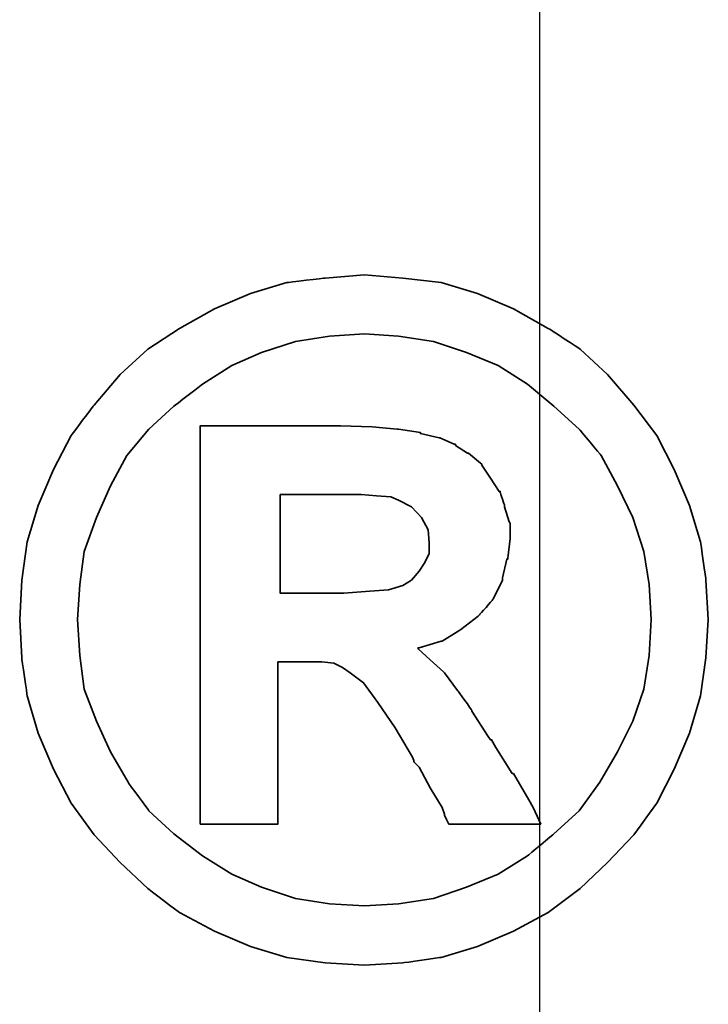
# Model space of a CAD drawing. Header units: millimetres. Extents: x -2774 to 3135, y -1571 to 860.
# Tile 358 of 625: x -607.11 to -605.43, y -1538.26 to -1535.85. Entities that reach past the tile are written whole.
import ezdxf

# ---------------------------------------------------------------- set-up
doc = ezdxf.new("R2010")
doc.units = ezdxf.units.MM
doc.layers.get('0').update_dxf_attribs({"linetype": 'CONTINUOUS'})
doc.layers.add('DIM', color=4, linetype='CONTINUOUS')
doc.layers.add('layer 1', color=7, linetype='CONTINUOUS')

# ---------------------------------------------------------------- blocks, each defined once
blk = doc.blocks.new('TBI MOTION logo(完整正式版)')
at = {"layer": 'layer 1', "color": 22, "lineweight": 35}
for points, knots in [([(81.20634, 4.98624), (81.20634, 4.98624), (81.18649, 5.32862), (81.18649, 5.32862), (81.18649, 5.32862), (81.18649, 5.32862), (81.13886, 5.66206), (81.13886, 5.66206), (81.13886, 5.66206), (81.13886, 5.66206), (81.04359, 5.97764), (81.04359, 5.97764), (81.04359, 5.97764), (81.04359, 5.97764), (80.91061, 6.29124), (80.91061, 6.29124), (80.91061, 6.29124), (80.91061, 6.29124), (80.75778, 6.58697), (80.75778, 6.58697), (80.75778, 6.58697), (80.75778, 6.58697), (80.5593, 6.85294), (80.5593, 6.85294), (80.5593, 6.85294), (80.5593, 6.85294), (80.33105, 7.1189), (80.33105, 7.1189), (80.33105, 7.1189), (80.33105, 7.1189), (80.09287, 7.33921), (80.09287, 7.33921), (80.09287, 7.33921), (80.09287, 7.33921), (79.815, 7.51982), (79.815, 7.51982), (79.815, 7.51982), (79.815, 7.51982), (79.51133, 7.69051), (79.51133, 7.69051), (79.51133, 7.69051), (79.51133, 7.69051), (79.19773, 7.8235), (79.19773, 7.8235), (79.19773, 7.8235), (79.19773, 7.8235), (78.88215, 7.91877), (78.88215, 7.91877), (78.88215, 7.91877), (78.88215, 7.91877), (78.54871, 7.95846), (78.54871, 7.95846), (78.54871, 7.95846), (78.54871, 7.95846), (78.21526, 7.98625), (78.21526, 7.98625), (78.21526, 7.98625), (78.21526, 7.98625), (77.87388, 7.95846), (77.87388, 7.95846), (77.87388, 7.95846), (77.87388, 7.95846), (77.54044, 7.91877), (77.54044, 7.91877), (77.54044, 7.91877), (77.54044, 7.91877), (77.22485, 7.8235), (77.22485, 7.8235), (77.22485, 7.8235), (77.22485, 7.8235), (76.91027, 7.69051), (76.91027, 7.69051), (76.91027, 7.69051), (76.91027, 7.69051), (76.6056, 7.51982), (76.6056, 7.51982), (76.6056, 7.51982), (76.6056, 7.51982), (76.32972, 7.33921), (76.32972, 7.33921), (76.32972, 7.33921), (76.32972, 7.33921), (76.09154, 7.1189), (76.09154, 7.1189), (76.09154, 7.1189), (76.09154, 7.1189), (75.86329, 6.85294), (75.86329, 6.85294), (75.86329, 6.85294), (75.86329, 6.85294), (75.66382, 6.58697), (75.66382, 6.58697), (75.66382, 6.58697), (75.66382, 6.58697), (75.51099, 6.29124), (75.51099, 6.29124), (75.51099, 6.29124), (75.51099, 6.29124), (75.37702, 5.97764), (75.37702, 5.97764), (75.37702, 5.97764), (75.37702, 5.97764), (75.28175, 5.66206), (75.28175, 5.66206), (75.28175, 5.66206), (75.28175, 5.66206), (75.23411, 5.32862), (75.23411, 5.32862), (75.23411, 5.32862), (75.23411, 5.32862), (75.21625, 4.98624), (75.21625, 4.98624), (75.21625, 4.98624), (75.21625, 4.98624), (75.23411, 4.6528), (75.23411, 4.6528), (75.23411, 4.6528), (75.23411, 4.6528), (75.28175, 4.32035), (75.28175, 4.32035), (75.28175, 4.32035), (75.28175, 4.32035), (75.37702, 3.99583), (75.37702, 3.99583), (75.37702, 3.99583), (75.37702, 3.99583), (75.51099, 3.68224), (75.51099, 3.68224), (75.51099, 3.68224), (75.51099, 3.68224), (75.66382, 3.38749), (75.66382, 3.38749), (75.66382, 3.38749), (75.66382, 3.38749), (75.86329, 3.10963), (75.86329, 3.10963), (75.86329, 3.10963), (75.86329, 3.10963), (76.09154, 2.87145), (76.09154, 2.87145), (76.09154, 2.87145), (76.09154, 2.87145), (76.32972, 2.6432), (76.32972, 2.6432), (76.32972, 2.6432), (76.32972, 2.6432), (76.6056, 2.43381), (76.6056, 2.43381), (76.6056, 2.43381), (76.6056, 2.43381), (76.91027, 2.27205), (76.91027, 2.27205), (76.91027, 2.27205), (76.91027, 2.27205), (77.22485, 2.13906), (77.22485, 2.13906), (77.22485, 2.13906), (77.22485, 2.13906), (77.54044, 2.0438), (77.54044, 2.0438), (77.54044, 2.0438), (77.54044, 2.0438), (77.87388, 1.99616), (77.87388, 1.99616), (77.87388, 1.99616), (77.87388, 1.99616), (78.21526, 1.97631), (78.21526, 1.97631), (78.21526, 1.97631), (78.21526, 1.97631), (78.54871, 1.99616), (78.54871, 1.99616), (78.54871, 1.99616), (78.54871, 1.99616), (78.88215, 2.0438), (78.88215, 2.0438), (78.88215, 2.0438), (78.88215, 2.0438), (79.19773, 2.13906), (79.19773, 2.13906), (79.19773, 2.13906), (79.19773, 2.13906), (79.51133, 2.27205), (79.51133, 2.27205), (79.51133, 2.27205), (79.51133, 2.27205), (79.815, 2.43381), (79.815, 2.43381), (79.815, 2.43381), (79.815, 2.43381), (80.09287, 2.6432), (80.09287, 2.6432), (80.09287, 2.6432), (80.09287, 2.6432), (80.33105, 2.87145), (80.33105, 2.87145), (80.33105, 2.87145), (80.33105, 2.87145), (80.5593, 3.10963), (80.5593, 3.10963), (80.5593, 3.10963), (80.5593, 3.10963), (80.75778, 3.38749), (80.75778, 3.38749), (80.75778, 3.38749), (80.75778, 3.38749), (80.91061, 3.68224), (80.91061, 3.68224), (80.91061, 3.68224), (80.91061, 3.68224), (81.04359, 3.99583), (81.04359, 3.99583), (81.04359, 3.99583), (81.04359, 3.99583), (81.13886, 4.32035), (81.13886, 4.32035), (81.13886, 4.32035), (81.13886, 4.32035), (81.18649, 4.6528), (81.18649, 4.6528), (81.18649, 4.6528), (81.18649, 4.6528), (81.20634, 4.98624), (81.20634, 4.98624)], [0, 0, 0, 0, 0.0178571, 0.0178571, 0.0178571, 0.0178572, 0.0357143, 0.0357143, 0.0357143, 0.0357143, 0.0535714, 0.0535714, 0.0535714, 0.0535714, 0.0714286, 0.0714286, 0.0714286, 0.0714286, 0.0892857, 0.0892857, 0.0892857, 0.0892857, 0.1071429, 0.1071429, 0.1071429, 0.1071429, 0.125, 0.125, 0.125, 0.125, 0.1428571, 0.1428571, 0.1428571, 0.1428572, 0.1607143, 0.1607143, 0.1607143, 0.1607143, 0.1785714, 0.1785714, 0.1785714, 0.1785714, 0.1964286, 0.1964286, 0.1964286, 0.1964286, 0.2142857, 0.2142857, 0.2142857, 0.2142857, 0.2321429, 0.2321429, 0.2321429, 0.2321429, 0.25, 0.25, 0.25, 0.25, 0.2678571, 0.2678571, 0.2678571, 0.2678572, 0.2857143, 0.2857143, 0.2857143, 0.2857143, 0.3035714, 0.3035714, 0.3035714, 0.3035714, 0.3214286, 0.3214286, 0.3214286, 0.3214286, 0.3392857, 0.3392857, 0.3392857, 0.3392857, 0.3571429, 0.3571429, 0.3571429, 0.3571429, 0.375, 0.375, 0.375, 0.375, 0.3928571, 0.3928571, 0.3928571, 0.3928572, 0.4107143, 0.4107143, 0.4107143, 0.4107143, 0.4285714, 0.4285714, 0.4285714, 0.4285714, 0.4464286, 0.4464286, 0.4464286, 0.4464286, 0.4642857, 0.4642857, 0.4642857, 0.4642857, 0.4821429, 0.4821429, 0.4821429, 0.4821429, 0.5, 0.5, 0.5, 0.5, 0.5178571, 0.5178571, 0.5178571, 0.5178572, 0.5357143, 0.5357143, 0.5357143, 0.5357143, 0.5535714, 0.5535714, 0.5535714, 0.5535714, 0.5714286, 0.5714286, 0.5714286, 0.5714286, 0.5892857, 0.5892857, 0.5892857, 0.5892857, 0.6071429, 0.6071429, 0.6071429, 0.6071429, 0.625, 0.625, 0.625, 0.625, 0.6428571, 0.6428571, 0.6428571, 0.6428572, 0.6607143, 0.6607143, 0.6607143, 0.6607143, 0.6785714, 0.6785714, 0.6785714, 0.6785714, 0.6964286, 0.6964286, 0.6964286, 0.6964286, 0.7142857, 0.7142857, 0.7142857, 0.7142857, 0.7321429, 0.7321429, 0.7321429, 0.7321429, 0.75, 0.75, 0.75, 0.75, 0.7678571, 0.7678571, 0.7678571, 0.7678572, 0.7857143, 0.7857143, 0.7857143, 0.7857143, 0.8035714, 0.8035714, 0.8035714, 0.8035714, 0.8214286, 0.8214286, 0.8214286, 0.8214286, 0.8392857, 0.8392857, 0.8392857, 0.8392857, 0.8571429, 0.8571429, 0.8571429, 0.8571429, 0.875, 0.875, 0.875, 0.875, 0.8928571, 0.8928571, 0.8928571, 0.8928572, 0.9107143, 0.9107143, 0.9107143, 0.9107143, 0.9285714, 0.9285714, 0.9285714, 0.9285714, 0.9464286, 0.9464286, 0.9464286, 0.9464286, 0.9642857, 0.9642857, 0.9642857, 0.9642857, 0.9821429, 0.9821429, 0.9821429, 0.9821429, 1, 1, 1, 1]), ([(80.71014, 4.98624), (80.71014, 4.98624), (80.69129, 5.29091), (80.69129, 5.29091), (80.69129, 5.29091), (80.69129, 5.29091), (80.64464, 5.57672), (80.64464, 5.57672), (80.64464, 5.57672), (80.64464, 5.57672), (80.54937, 5.87245), (80.54937, 5.87245), (80.54937, 5.87245), (80.54937, 5.87245), (80.41639, 6.14833), (80.41639, 6.14833), (80.41639, 6.14833), (80.41639, 6.14833), (80.27349, 6.41429), (80.27349, 6.41429), (80.27349, 6.41429), (80.27349, 6.41429), (80.08295, 6.64255), (80.08295, 6.64255), (80.08295, 6.64255), (80.08295, 6.64255), (79.86264, 6.84301), (79.86264, 6.84301), (79.86264, 6.84301), (79.86264, 6.84301), (79.63439, 7.03355), (79.63439, 7.03355), (79.63439, 7.03355), (79.63439, 7.03355), (79.37835, 7.1963), (79.37835, 7.1963), (79.37835, 7.1963), (79.37835, 7.1963), (79.10246, 7.30944), (79.10246, 7.30944), (79.10246, 7.30944), (79.10246, 7.30944), (78.81665, 7.40471), (78.81665, 7.40471), (78.81665, 7.40471), (78.81665, 7.40471), (78.511, 7.45234), (78.511, 7.45234), (78.511, 7.45234), (78.511, 7.45234), (78.21526, 7.47219), (78.21526, 7.47219), (78.21526, 7.47219), (78.21526, 7.47219), (77.9106, 7.45234), (77.9106, 7.45234), (77.9106, 7.45234), (77.9106, 7.45234), (77.61685, 7.40471), (77.61685, 7.40471), (77.61685, 7.40471), (77.61685, 7.40471), (77.32012, 7.30944), (77.32012, 7.30944), (77.32012, 7.30944), (77.32012, 7.30944), (77.06309, 7.1963), (77.06309, 7.1963), (77.06309, 7.1963), (77.06309, 7.1963), (76.80606, 7.03355), (76.80606, 7.03355), (76.80606, 7.03355), (76.80606, 7.03355), (76.55797, 6.84301), (76.55797, 6.84301), (76.55797, 6.84301), (76.55797, 6.84301), (76.34063, 6.64255), (76.34063, 6.64255), (76.34063, 6.64255), (76.34063, 6.64255), (76.1491, 6.41429), (76.1491, 6.41429), (76.1491, 6.41429), (76.1491, 6.41429), (76.0062, 6.14833), (76.0062, 6.14833), (76.0062, 6.14833), (76.0062, 6.14833), (75.88314, 5.87245), (75.88314, 5.87245), (75.88314, 5.87245), (75.88314, 5.87245), (75.77794, 5.57672), (75.77794, 5.57672), (75.77794, 5.57672), (75.77794, 5.57672), (75.73924, 5.29091), (75.73924, 5.29091), (75.73924, 5.29091), (75.73924, 5.29091), (75.72039, 4.98624), (75.72039, 4.98624), (75.72039, 4.98624), (75.72039, 4.98624), (75.73924, 4.67165), (75.73924, 4.67165), (75.73924, 4.67165), (75.73924, 4.67165), (75.77794, 4.37791), (75.77794, 4.37791), (75.77794, 4.37791), (75.77794, 4.37791), (75.88314, 4.10102), (75.88314, 4.10102), (75.88314, 4.10102), (75.88314, 4.10102), (76.0062, 3.83407), (76.0062, 3.83407), (76.0062, 3.83407), (76.0062, 3.83407), (76.15902, 3.56811), (76.15902, 3.56811), (76.15902, 3.56811), (76.15902, 3.56811), (76.34063, 3.32001), (76.34063, 3.32001), (76.34063, 3.32001), (76.34063, 3.32001), (76.55797, 3.11955), (76.55797, 3.11955), (76.55797, 3.11955), (76.55797, 3.11955), (76.80606, 2.92901), (76.80606, 2.92901), (76.80606, 2.92901), (76.80606, 2.92901), (77.06309, 2.76725), (77.06309, 2.76725), (77.06309, 2.76725), (77.06309, 2.76725), (77.32012, 2.65412), (77.32012, 2.65412), (77.32012, 2.65412), (77.32012, 2.65412), (77.61685, 2.55786), (77.61685, 2.55786), (77.61685, 2.55786), (77.61685, 2.55786), (77.9106, 2.51022), (77.9106, 2.51022), (77.9106, 2.51022), (77.9106, 2.51022), (78.21526, 2.49137), (78.21526, 2.49137), (78.21526, 2.49137), (78.21526, 2.49137), (78.511, 2.51022), (78.511, 2.51022), (78.511, 2.51022), (78.511, 2.51022), (78.81665, 2.55786), (78.81665, 2.55786), (78.81665, 2.55786), (78.81665, 2.55786), (79.10246, 2.65412), (79.10246, 2.65412), (79.10246, 2.65412), (79.10246, 2.65412), (79.37835, 2.76725), (79.37835, 2.76725), (79.37835, 2.76725), (79.37835, 2.76725), (79.63439, 2.92901), (79.63439, 2.92901), (79.63439, 2.92901), (79.63439, 2.92901), (79.86264, 3.11955), (79.86264, 3.11955), (79.86264, 3.11955), (79.86264, 3.11955), (80.08295, 3.32001), (80.08295, 3.32001), (80.08295, 3.32001), (80.08295, 3.32001), (80.26356, 3.56811), (80.26356, 3.56811), (80.26356, 3.56811), (80.26356, 3.56811), (80.41639, 3.83407), (80.41639, 3.83407), (80.41639, 3.83407), (80.41639, 3.83407), (80.54937, 4.10102), (80.54937, 4.10102), (80.54937, 4.10102), (80.54937, 4.10102), (80.64464, 4.37791), (80.64464, 4.37791), (80.64464, 4.37791), (80.64464, 4.37791), (80.69129, 4.67165), (80.69129, 4.67165), (80.69129, 4.67165), (80.69129, 4.67165), (80.71014, 4.98624), (80.71014, 4.98624)], [0, 0, 0, 0, 0.0192308, 0.0192308, 0.0192308, 0.0192308, 0.0384615, 0.0384615, 0.0384615, 0.0384615, 0.0576923, 0.0576923, 0.0576923, 0.0576923, 0.0769231, 0.0769231, 0.0769231, 0.0769231, 0.0961538, 0.0961538, 0.0961538, 0.0961539, 0.1153846, 0.1153846, 0.1153846, 0.1153846, 0.1346154, 0.1346154, 0.1346154, 0.1346154, 0.1538462, 0.1538462, 0.1538462, 0.1538462, 0.1730769, 0.1730769, 0.1730769, 0.1730769, 0.1923077, 0.1923077, 0.1923077, 0.1923077, 0.2115385, 0.2115385, 0.2115385, 0.2115385, 0.2307692, 0.2307692, 0.2307692, 0.2307692, 0.25, 0.25, 0.25, 0.25, 0.2692308, 0.2692308, 0.2692308, 0.2692308, 0.2884615, 0.2884615, 0.2884615, 0.2884615, 0.3076923, 0.3076923, 0.3076923, 0.3076923, 0.3269231, 0.3269231, 0.3269231, 0.3269231, 0.3461538, 0.3461538, 0.3461538, 0.3461539, 0.3653846, 0.3653846, 0.3653846, 0.3653846, 0.3846154, 0.3846154, 0.3846154, 0.3846154, 0.4038462, 0.4038462, 0.4038462, 0.4038462, 0.4230769, 0.4230769, 0.4230769, 0.4230769, 0.4423077, 0.4423077, 0.4423077, 0.4423077, 0.4615385, 0.4615385, 0.4615385, 0.4615385, 0.4807692, 0.4807692, 0.4807692, 0.4807692, 0.5, 0.5, 0.5, 0.5, 0.5192308, 0.5192308, 0.5192308, 0.5192308, 0.5384615, 0.5384615, 0.5384615, 0.5384615, 0.5576923, 0.5576923, 0.5576923, 0.5576923, 0.5769231, 0.5769231, 0.5769231, 0.5769231, 0.5961538, 0.5961538, 0.5961538, 0.5961539, 0.6153846, 0.6153846, 0.6153846, 0.6153846, 0.6346154, 0.6346154, 0.6346154, 0.6346154, 0.6538462, 0.6538462, 0.6538462, 0.6538462, 0.6730769, 0.6730769, 0.6730769, 0.6730769, 0.6923077, 0.6923077, 0.6923077, 0.6923077, 0.7115385, 0.7115385, 0.7115385, 0.7115385, 0.7307692, 0.7307692, 0.7307692, 0.7307692, 0.75, 0.75, 0.75, 0.75, 0.7692308, 0.7692308, 0.7692308, 0.7692308, 0.7884615, 0.7884615, 0.7884615, 0.7884615, 0.8076923, 0.8076923, 0.8076923, 0.8076923, 0.8269231, 0.8269231, 0.8269231, 0.8269231, 0.8461538, 0.8461538, 0.8461538, 0.8461539, 0.8653846, 0.8653846, 0.8653846, 0.8653846, 0.8846154, 0.8846154, 0.8846154, 0.8846154, 0.9038462, 0.9038462, 0.9038462, 0.9038462, 0.9230769, 0.9230769, 0.9230769, 0.9230769, 0.9423077, 0.9423077, 0.9423077, 0.9423077, 0.9615385, 0.9615385, 0.9615385, 0.9615385, 0.9807692, 0.9807692, 0.9807692, 0.9807692, 1, 1, 1, 1]), ([(76.78721, 3.2823), (76.78721, 3.2823), (76.78721, 3.32001), (76.78721, 3.32001), (76.78721, 3.32001), (76.78721, 3.32001), (76.78721, 3.42422), (76.78721, 3.42422), (76.78721, 3.42422), (76.78721, 3.42422), (76.78721, 3.59689), (76.78721, 3.59689), (76.78721, 3.59689), (76.78721, 3.59689), (76.78721, 3.80529), (76.78721, 3.80529), (76.78721, 3.80529), (76.78721, 3.80529), (76.78721, 4.0524), (76.78721, 4.0524), (76.78721, 4.0524), (76.78721, 4.0524), (76.78721, 4.32035), (76.78721, 4.32035), (76.78721, 4.32035), (76.78721, 4.32035), (76.78721, 4.92868), (76.78721, 4.92868), (76.78721, 4.92868), (76.78721, 4.92868), (76.78721, 5.53801), (76.78721, 5.53801), (76.78721, 5.53801), (76.78721, 5.53801), (76.78721, 5.82482), (76.78721, 5.82482), (76.78721, 5.82482), (76.78721, 5.82482), (76.78721, 6.07291), (76.78721, 6.07291), (76.78721, 6.07291), (76.78721, 6.07291), (76.78721, 6.30017), (76.78721, 6.30017), (76.78721, 6.30017), (76.78721, 6.30017), (76.78721, 6.45399), (76.78721, 6.45399), (76.78721, 6.45399), (76.78721, 6.45399), (76.78721, 6.5572), (76.78721, 6.5572), (76.78721, 6.5572), (76.78721, 6.5572), (76.78721, 6.59689), (76.78721, 6.59689), (76.78721, 6.59689), (76.78721, 6.59689), (76.78721, 6.67232), (76.78721, 6.67232), (76.78721, 6.67232), (76.78721, 6.67232), (76.8537, 6.67232), (76.8537, 6.67232), (76.8537, 6.67232), (76.8537, 6.67232), (76.87355, 6.67232), (76.87355, 6.67232), (76.87355, 6.67232), (76.87355, 6.67232), (76.91027, 6.67232), (76.91027, 6.67232), (76.91027, 6.67232), (76.91027, 6.67232), (77.04424, 6.67232), (77.04424, 6.67232), (77.04424, 6.67232), (77.04424, 6.67232), (77.22485, 6.67232), (77.22485, 6.67232), (77.22485, 6.67232), (77.22485, 6.67232), (77.43524, 6.67232), (77.43524, 6.67232), (77.43524, 6.67232), (77.43524, 6.67232), (77.65357, 6.67232), (77.65357, 6.67232), (77.65357, 6.67232), (77.65357, 6.67232), (77.82625, 6.67232), (77.82625, 6.67232), (77.82625, 6.67232), (77.82625, 6.67232), (77.94037, 6.67232), (77.94037, 6.67232), (77.94037, 6.67232), (77.94037, 6.67232), (77.97709, 6.67232), (77.97709, 6.67232), (77.97709, 6.67232), (77.97709, 6.67232), (77.99694, 6.67232), (77.99694, 6.67232), (77.99694, 6.67232), (77.99694, 6.67232), (78.00686, 6.67232), (78.00686, 6.67232), (78.00686, 6.67232), (78.00686, 6.67232), (78.28275, 6.6624), (78.28275, 6.6624), (78.28275, 6.6624), (78.28275, 6.6624), (78.50107, 6.64255), (78.50107, 6.64255), (78.50107, 6.64255), (78.50107, 6.64255), (78.511, 6.64255), (78.511, 6.64255), (78.511, 6.64255), (78.511, 6.64255), (78.70154, 6.61476), (78.70154, 6.61476), (78.70154, 6.61476), (78.70154, 6.61476), (78.70154, 6.60483), (78.70154, 6.60483), (78.70154, 6.60483), (78.70154, 6.60483), (78.86429, 6.56713), (78.86429, 6.56713), (78.86429, 6.56713), (78.86429, 6.56713), (78.87223, 6.56713), (78.87223, 6.56713), (78.87223, 6.56713), (78.87223, 6.56713), (78.99727, 6.51056), (78.99727, 6.51056), (78.99727, 6.51056), (78.99727, 6.51056), (79.00719, 6.51056), (79.00719, 6.51056), (79.00719, 6.51056), (79.00719, 6.51056), (79.00719, 6.50162), (79.00719, 6.50162), (79.00719, 6.50162), (79.00719, 6.50162), (79.1104, 6.43415), (79.1104, 6.43415), (79.1104, 6.43415), (79.1104, 6.43415), (79.12132, 6.43415), (79.12132, 6.43415), (79.12132, 6.43415), (79.12132, 6.43415), (79.22552, 6.34781), (79.22552, 6.34781), (79.22552, 6.34781), (79.22552, 6.34781), (79.23544, 6.33888), (79.23544, 6.33888), (79.23544, 6.33888), (79.23544, 6.33888), (79.23544, 6.32895), (79.23544, 6.32895), (79.23544, 6.32895), (79.23544, 6.32895), (79.31087, 6.21483), (79.31087, 6.21483), (79.31087, 6.21483), (79.31087, 6.21483), (79.38629, 6.1007), (79.38629, 6.1007), (79.38629, 6.1007), (79.38629, 6.1007), (79.3972, 6.1007), (79.3972, 6.1007), (79.3972, 6.1007), (79.3972, 6.1007), (79.3972, 6.09078), (79.3972, 6.09078), (79.3972, 6.09078), (79.3972, 6.09078), (79.43392, 5.97764), (79.43392, 5.97764), (79.43392, 5.97764), (79.43392, 5.97764), (79.43392, 5.96772), (79.43392, 5.96772), (79.43392, 5.96772), (79.43392, 5.96772), (79.47362, 5.83474), (79.47362, 5.83474), (79.47362, 5.83474), (79.47362, 5.83474), (79.48156, 5.82482), (79.48156, 5.82482), (79.48156, 5.82482), (79.48156, 5.82482), (79.48156, 5.69977), (79.48156, 5.69977), (79.48156, 5.69977), (79.48156, 5.69977), (79.48156, 5.69183), (79.48156, 5.69183), (79.48156, 5.69183), (79.48156, 5.69183), (79.4637, 5.51915), (79.4637, 5.51915), (79.4637, 5.51915), (79.4637, 5.51915), (79.4637, 5.51122), (79.4637, 5.51122), (79.4637, 5.51122), (79.4637, 5.51122), (79.45377, 5.51122), (79.45377, 5.51122), (79.45377, 5.51122), (79.45377, 5.51122), (79.41507, 5.34847), (79.41507, 5.34847), (79.41507, 5.34847), (79.41507, 5.34847), (79.41507, 5.33854), (79.41507, 5.33854), (79.41507, 5.33854), (79.41507, 5.33854), (79.41507, 5.32862), (79.41507, 5.32862), (79.41507, 5.32862), (79.41507, 5.32862), (79.33865, 5.16785), (79.33865, 5.16785), (79.33865, 5.16785), (79.33865, 5.16785), (79.33071, 5.15693), (79.33071, 5.15693), (79.33071, 5.15693), (79.33071, 5.15693), (79.2156, 5.02495), (79.2156, 5.02495), (79.2156, 5.02495), (79.2156, 5.02495), (79.20567, 5.01502), (79.20567, 5.01502), (79.20567, 5.01502), (79.20567, 5.01502), (79.05483, 4.89991), (79.05483, 4.89991), (79.05483, 4.89991), (79.05483, 4.89991), (79.04491, 4.89197), (79.04491, 4.89197), (79.04491, 4.89197), (79.04491, 4.89197), (78.89208, 4.7967), (78.89208, 4.7967), (78.89208, 4.7967), (78.89208, 4.7967), (78.88215, 4.7967), (78.88215, 4.7967), (78.88215, 4.7967), (78.88215, 4.7967), (78.69161, 4.73913), (78.69161, 4.73913), (78.69161, 4.73913), (78.69161, 4.73913), (78.68169, 4.73913), (78.68169, 4.73913), (78.68169, 4.73913), (78.68169, 4.73913), (78.68169, 4.72921), (78.68169, 4.72921), (78.68169, 4.72921), (78.68169, 4.72921), (78.78688, 4.63394), (78.78688, 4.63394), (78.78688, 4.63394), (78.78688, 4.63394), (78.902, 4.52875), (78.902, 4.52875), (78.902, 4.52875), (78.902, 4.52875), (78.91093, 4.52081), (78.91093, 4.52081), (78.91093, 4.52081), (78.91093, 4.52081), (79.02506, 4.36798), (79.02506, 4.36798), (79.02506, 4.36798), (79.02506, 4.36798), (79.1501, 4.1953), (79.1501, 4.1953), (79.1501, 4.1953), (79.1501, 4.1953), (79.1501, 4.18736), (79.1501, 4.18736), (79.1501, 4.18736), (79.1501, 4.18736), (79.29201, 3.96705), (79.29201, 3.96705), (79.29201, 3.96705), (79.29201, 3.96705), (79.31087, 3.93828), (79.31087, 3.93828), (79.31087, 3.93828), (79.31087, 3.93828), (79.32079, 3.93828), (79.32079, 3.93828), (79.32079, 3.93828), (79.32079, 3.93828), (79.3585, 3.87178), (79.3585, 3.87178), (79.3585, 3.87178), (79.3585, 3.87178), (79.50141, 3.64353), (79.50141, 3.64353), (79.50141, 3.64353), (79.50141, 3.64353), (79.51133, 3.64353), (79.51133, 3.64353), (79.51133, 3.64353), (79.51133, 3.64353), (79.64431, 3.41528), (79.64431, 3.41528), (79.64431, 3.41528), (79.64431, 3.41528), (79.68202, 3.3478), (79.68202, 3.3478), (79.68202, 3.3478), (79.68202, 3.3478), (79.70187, 3.31009), (79.70187, 3.31009), (79.70187, 3.31009), (79.70187, 3.31009), (79.7495, 3.2049), (79.7495, 3.2049), (79.7495, 3.2049), (79.7495, 3.2049), (79.64431, 3.2049), (79.64431, 3.2049), (79.64431, 3.2049), (79.64431, 3.2049), (79.62546, 3.2049), (79.62546, 3.2049), (79.62546, 3.2049), (79.62546, 3.2049), (79.53912, 3.2049), (79.53912, 3.2049), (79.53912, 3.2049), (79.53912, 3.2049), (79.31087, 3.2049), (79.31087, 3.2049), (79.31087, 3.2049), (79.31087, 3.2049), (79.08262, 3.2049), (79.08262, 3.2049), (79.08262, 3.2049), (79.08262, 3.2049), (79.00719, 3.2049), (79.00719, 3.2049), (79.00719, 3.2049), (79.00719, 3.2049), (78.98735, 3.2049), (78.98735, 3.2049), (78.98735, 3.2049), (78.98735, 3.2049), (78.94964, 3.2049), (78.94964, 3.2049), (78.94964, 3.2049), (78.94964, 3.2049), (78.92979, 3.24459), (78.92979, 3.24459), (78.92979, 3.24459), (78.92979, 3.24459), (78.91093, 3.2823), (78.91093, 3.2823), (78.91093, 3.2823), (78.91093, 3.2823), (78.91093, 3.29223), (78.91093, 3.29223), (78.91093, 3.29223), (78.91093, 3.29223), (78.89208, 3.3478), (78.89208, 3.3478), (78.89208, 3.3478), (78.89208, 3.3478), (78.78688, 3.52048), (78.78688, 3.52048), (78.78688, 3.52048), (78.78688, 3.52048), (78.69161, 3.7001), (78.69161, 3.7001), (78.69161, 3.7001), (78.69161, 3.7001), (78.6539, 3.7388), (78.6539, 3.7388), (78.6539, 3.7388), (78.6539, 3.7388), (78.64398, 3.74873), (78.64398, 3.74873), (78.64398, 3.74873), (78.64398, 3.74873), (78.64398, 3.75766), (78.64398, 3.75766), (78.64398, 3.75766), (78.64398, 3.75766), (78.63405, 3.78644), (78.63405, 3.78644), (78.63405, 3.78644), (78.63405, 3.78644), (78.48321, 4.04347), (78.48321, 4.04347), (78.48321, 4.04347), (78.48321, 4.04347), (78.33038, 4.2618), (78.33038, 4.2618), (78.33038, 4.2618), (78.33038, 4.2618), (78.20732, 4.43447), (78.20732, 4.43447), (78.20732, 4.43447), (78.20732, 4.43447), (78.09221, 4.52081), (78.09221, 4.52081), (78.09221, 4.52081), (78.09221, 4.52081), (78.02472, 4.56845), (78.02472, 4.56845), (78.02472, 4.56845), (78.02472, 4.56845), (77.9493, 4.60616), (77.9493, 4.60616), (77.9493, 4.60616), (77.9493, 4.60616), (77.8451, 4.61608), (77.8451, 4.61608), (77.8451, 4.61608), (77.8451, 4.61608), (77.71113, 4.61608), (77.71113, 4.61608), (77.71113, 4.61608), (77.71113, 4.61608), (77.69128, 4.61608), (77.69128, 4.61608), (77.69128, 4.61608), (77.69128, 4.61608), (77.67342, 4.61608), (77.67342, 4.61608), (77.67342, 4.61608), (77.67342, 4.61608), (77.5583, 4.61608), (77.5583, 4.61608), (77.5583, 4.61608), (77.5583, 4.61608), (77.46303, 4.61608), (77.46303, 4.61608), (77.46303, 4.61608), (77.46303, 4.61608), (77.46303, 4.54761), (77.46303, 4.54761), (77.46303, 4.54761), (77.46303, 4.54761), (77.46303, 4.47318), (77.46303, 4.47318), (77.46303, 4.47318), (77.46303, 4.47318), (77.46303, 4.24294), (77.46303, 4.24294), (77.46303, 4.24294), (77.46303, 4.24294), (77.46303, 3.99583), (77.46303, 3.99583), (77.46303, 3.99583), (77.46303, 3.99583), (77.46303, 3.72888), (77.46303, 3.72888), (77.46303, 3.72888), (77.46303, 3.72888), (77.46303, 3.51055), (77.46303, 3.51055), (77.46303, 3.51055), (77.46303, 3.51055), (77.46303, 3.42422), (77.46303, 3.42422), (77.46303, 3.42422), (77.46303, 3.42422), (77.46303, 3.35773), (77.46303, 3.35773), (77.46303, 3.35773), (77.46303, 3.35773), (77.46303, 3.30017), (77.46303, 3.30017), (77.46303, 3.30017), (77.46303, 3.30017), (77.46303, 3.2823), (77.46303, 3.2823), (77.46303, 3.2823), (77.46303, 3.2823), (77.46303, 3.2049), (77.46303, 3.2049), (77.46303, 3.2049), (77.46303, 3.2049), (77.39753, 3.2049), (77.39753, 3.2049), (77.39753, 3.2049), (77.39753, 3.2049), (77.37768, 3.2049), (77.37768, 3.2049), (77.37768, 3.2049), (77.37768, 3.2049), (77.32012, 3.2049), (77.32012, 3.2049), (77.32012, 3.2049), (77.32012, 3.2049), (77.12165, 3.2049), (77.12165, 3.2049), (77.12165, 3.2049), (77.12165, 3.2049), (76.94897, 3.2049), (76.94897, 3.2049), (76.94897, 3.2049), (76.94897, 3.2049), (76.8924, 3.2049), (76.8924, 3.2049), (76.8924, 3.2049), (76.8924, 3.2049), (76.8537, 3.2049), (76.8537, 3.2049), (76.8537, 3.2049), (76.8537, 3.2049), (76.78721, 3.2049), (76.78721, 3.2049), (76.78721, 3.2049), (76.78721, 3.2049), (76.78721, 3.2823), (76.78721, 3.2823)], [0, 0, 0, 0, 0.0074074, 0.0074074, 0.0074074, 0.0074074, 0.0148148, 0.0148148, 0.0148148, 0.0148148, 0.0222222, 0.0222222, 0.0222222, 0.0222222, 0.0296296, 0.0296296, 0.0296296, 0.0296296, 0.037037, 0.037037, 0.037037, 0.037037, 0.0444444, 0.0444444, 0.0444444, 0.0444445, 0.0518519, 0.0518519, 0.0518519, 0.0518519, 0.0592593, 0.0592593, 0.0592593, 0.0592593, 0.0666667, 0.0666667, 0.0666667, 0.0666667, 0.0740741, 0.0740741, 0.0740741, 0.0740741, 0.0814815, 0.0814815, 0.0814815, 0.0814815, 0.0888889, 0.0888889, 0.0888889, 0.0888889, 0.0962963, 0.0962963, 0.0962963, 0.0962963, 0.1037037, 0.1037037, 0.1037037, 0.1037037, 0.1111111, 0.1111111, 0.1111111, 0.1111111, 0.1185185, 0.1185185, 0.1185185, 0.1185185, 0.1259259, 0.1259259, 0.1259259, 0.1259259, 0.1333333, 0.1333333, 0.1333333, 0.1333333, 0.1407407, 0.1407407, 0.1407407, 0.1407408, 0.1481481, 0.1481481, 0.1481481, 0.1481482, 0.1555556, 0.1555556, 0.1555556, 0.1555556, 0.162963, 0.162963, 0.162963, 0.162963, 0.1703704, 0.1703704, 0.1703704, 0.1703704, 0.1777778, 0.1777778, 0.1777778, 0.1777778, 0.1851852, 0.1851852, 0.1851852, 0.1851852, 0.1925926, 0.1925926, 0.1925926, 0.1925926, 0.2, 0.2, 0.2, 0.2, 0.2074074, 0.2074074, 0.2074074, 0.2074074, 0.2148148, 0.2148148, 0.2148148, 0.2148148, 0.2222222, 0.2222222, 0.2222222, 0.2222222, 0.2296296, 0.2296296, 0.2296296, 0.2296296, 0.237037, 0.237037, 0.237037, 0.237037, 0.2444444, 0.2444444, 0.2444444, 0.2444445, 0.2518519, 0.2518519, 0.2518519, 0.2518519, 0.2592593, 0.2592593, 0.2592593, 0.2592593, 0.2666667, 0.2666667, 0.2666667, 0.2666667, 0.2740741, 0.2740741, 0.2740741, 0.2740741, 0.2814815, 0.2814815, 0.2814815, 0.2814815, 0.2888889, 0.2888889, 0.2888889, 0.2888889, 0.2962963, 0.2962963, 0.2962963, 0.2962963, 0.3037037, 0.3037037, 0.3037037, 0.3037037, 0.3111111, 0.3111111, 0.3111111, 0.3111111, 0.3185185, 0.3185185, 0.3185185, 0.3185185, 0.3259259, 0.3259259, 0.3259259, 0.3259259, 0.3333333, 0.3333333, 0.3333333, 0.3333333, 0.3407407, 0.3407407, 0.3407407, 0.3407408, 0.3481481, 0.3481481, 0.3481481, 0.3481482, 0.3555556, 0.3555556, 0.3555556, 0.3555556, 0.362963, 0.362963, 0.362963, 0.362963, 0.3703704, 0.3703704, 0.3703704, 0.3703704, 0.3777778, 0.3777778, 0.3777778, 0.3777778, 0.3851852, 0.3851852, 0.3851852, 0.3851852, 0.3925926, 0.3925926, 0.3925926, 0.3925926, 0.4, 0.4, 0.4, 0.4, 0.4074074, 0.4074074, 0.4074074, 0.4074074, 0.4148148, 0.4148148, 0.4148148, 0.4148148, 0.4222222, 0.4222222, 0.4222222, 0.4222222, 0.4296296, 0.4296296, 0.4296296, 0.4296296, 0.437037, 0.437037, 0.437037, 0.437037, 0.4444444, 0.4444444, 0.4444444, 0.4444445, 0.4518519, 0.4518519, 0.4518519, 0.4518519, 0.4592593, 0.4592593, 0.4592593, 0.4592593, 0.4666667, 0.4666667, 0.4666667, 0.4666667, 0.4740741, 0.4740741, 0.4740741, 0.4740741, 0.4814815, 0.4814815, 0.4814815, 0.4814815, 0.4888889, 0.4888889, 0.4888889, 0.4888889, 0.4962963, 0.4962963, 0.4962963, 0.4962963, 0.5037037, 0.5037037, 0.5037037, 0.5037037, 0.5111111, 0.5111111, 0.5111111, 0.5111111, 0.5185185, 0.5185185, 0.5185185, 0.5185185, 0.5259259, 0.5259259, 0.5259259, 0.5259259, 0.5333333, 0.5333333, 0.5333333, 0.5333333, 0.5407407, 0.5407407, 0.5407407, 0.5407408, 0.5481481, 0.5481481, 0.5481481, 0.5481482, 0.5555556, 0.5555556, 0.5555556, 0.5555556, 0.562963, 0.562963, 0.562963, 0.562963, 0.5703704, 0.5703704, 0.5703704, 0.5703704, 0.5777778, 0.5777778, 0.5777778, 0.5777778, 0.5851852, 0.5851852, 0.5851852, 0.5851852, 0.5925926, 0.5925926, 0.5925926, 0.5925926, 0.6, 0.6, 0.6, 0.6, 0.6074074, 0.6074074, 0.6074074, 0.6074074, 0.6148148, 0.6148148, 0.6148148, 0.6148148, 0.6222222, 0.6222222, 0.6222222, 0.6222222, 0.6296296, 0.6296296, 0.6296296, 0.6296296, 0.637037, 0.637037, 0.637037, 0.637037, 0.6444444, 0.6444444, 0.6444444, 0.6444445, 0.6518519, 0.6518519, 0.6518519, 0.6518519, 0.6592593, 0.6592593, 0.6592593, 0.6592593, 0.6666667, 0.6666667, 0.6666667, 0.6666667, 0.6740741, 0.6740741, 0.6740741, 0.6740741, 0.6814815, 0.6814815, 0.6814815, 0.6814815, 0.6888889, 0.6888889, 0.6888889, 0.6888889, 0.6962963, 0.6962963, 0.6962963, 0.6962963, 0.7037037, 0.7037037, 0.7037037, 0.7037037, 0.7111111, 0.7111111, 0.7111111, 0.7111111, 0.7185185, 0.7185185, 0.7185185, 0.7185185, 0.7259259, 0.7259259, 0.7259259, 0.7259259, 0.7333333, 0.7333333, 0.7333333, 0.7333333, 0.7407407, 0.7407407, 0.7407407, 0.7407408, 0.7481481, 0.7481481, 0.7481481, 0.7481482, 0.7555556, 0.7555556, 0.7555556, 0.7555556, 0.762963, 0.762963, 0.762963, 0.762963, 0.7703704, 0.7703704, 0.7703704, 0.7703704, 0.7777778, 0.7777778, 0.7777778, 0.7777778, 0.7851852, 0.7851852, 0.7851852, 0.7851852, 0.7925926, 0.7925926, 0.7925926, 0.7925926, 0.8, 0.8, 0.8, 0.8, 0.8074074, 0.8074074, 0.8074074, 0.8074074, 0.8148148, 0.8148148, 0.8148148, 0.8148148, 0.8222222, 0.8222222, 0.8222222, 0.8222222, 0.8296296, 0.8296296, 0.8296296, 0.8296296, 0.837037, 0.837037, 0.837037, 0.837037, 0.8444444, 0.8444444, 0.8444444, 0.8444445, 0.8518519, 0.8518519, 0.8518519, 0.8518519, 0.8592593, 0.8592593, 0.8592593, 0.8592593, 0.8666667, 0.8666667, 0.8666667, 0.8666667, 0.8740741, 0.8740741, 0.8740741, 0.8740741, 0.8814815, 0.8814815, 0.8814815, 0.8814815, 0.8888889, 0.8888889, 0.8888889, 0.8888889, 0.8962963, 0.8962963, 0.8962963, 0.8962963, 0.9037037, 0.9037037, 0.9037037, 0.9037037, 0.9111111, 0.9111111, 0.9111111, 0.9111111, 0.9185185, 0.9185185, 0.9185185, 0.9185185, 0.9259259, 0.9259259, 0.9259259, 0.9259259, 0.9333333, 0.9333333, 0.9333333, 0.9333333, 0.9407407, 0.9407407, 0.9407407, 0.9407408, 0.9481481, 0.9481481, 0.9481481, 0.9481482, 0.9555556, 0.9555556, 0.9555556, 0.9555556, 0.962963, 0.962963, 0.962963, 0.962963, 0.9703704, 0.9703704, 0.9703704, 0.9703704, 0.9777778, 0.9777778, 0.9777778, 0.9777778, 0.9851852, 0.9851852, 0.9851852, 0.9851852, 0.9925926, 0.9925926, 0.9925926, 0.9925926, 1, 1, 1, 1]), ([(77.48288, 6.07291), (77.48288, 6.07291), (77.48288, 5.99551), (77.48288, 5.99551), (77.48288, 5.99551), (77.48288, 5.99551), (77.48288, 5.82482), (77.48288, 5.82482), (77.48288, 5.82482), (77.48288, 5.82482), (77.48288, 5.63328), (77.48288, 5.63328), (77.48288, 5.63328), (77.48288, 5.63328), (77.48288, 5.46358), (77.48288, 5.46358), (77.48288, 5.46358), (77.48288, 5.46358), (77.48288, 5.29091), (77.48288, 5.29091), (77.48288, 5.29091), (77.48288, 5.29091), (77.48288, 5.21449), (77.48288, 5.21449), (77.48288, 5.21449), (77.48288, 5.21449), (77.50074, 5.21449), (77.50074, 5.21449), (77.50074, 5.21449), (77.50074, 5.21449), (77.71113, 5.21449), (77.71113, 5.21449), (77.71113, 5.21449), (77.71113, 5.21449), (77.94037, 5.21449), (77.94037, 5.21449), (77.94037, 5.21449), (77.94037, 5.21449), (78.01579, 5.21449), (78.01579, 5.21449), (78.01579, 5.21449), (78.01579, 5.21449), (78.03465, 5.21449), (78.03465, 5.21449), (78.03465, 5.21449), (78.03465, 5.21449), (78.2629, 5.23335), (78.2629, 5.23335), (78.2629, 5.23335), (78.2629, 5.23335), (78.42565, 5.24327), (78.42565, 5.24327), (78.42565, 5.24327), (78.42565, 5.24327), (78.54871, 5.28098), (78.54871, 5.28098), (78.54871, 5.28098), (78.54871, 5.28098), (78.62611, 5.32862), (78.62611, 5.32862), (78.62611, 5.32862), (78.62611, 5.32862), (78.69161, 5.40503), (78.69161, 5.40503), (78.69161, 5.40503), (78.69161, 5.40503), (78.73925, 5.48145), (78.73925, 5.48145), (78.73925, 5.48145), (78.73925, 5.48145), (78.77696, 5.55885), (78.77696, 5.55885), (78.77696, 5.55885), (78.77696, 5.55885), (78.77696, 5.65214), (78.77696, 5.65214), (78.77696, 5.65214), (78.77696, 5.65214), (78.76902, 5.76726), (78.76902, 5.76726), (78.76902, 5.76726), (78.76902, 5.76726), (78.71146, 5.87245), (78.71146, 5.87245), (78.71146, 5.87245), (78.71146, 5.87245), (78.62611, 5.96772), (78.62611, 5.96772), (78.62611, 5.96772), (78.62611, 5.96772), (78.511, 6.02528), (78.511, 6.02528), (78.511, 6.02528), (78.511, 6.02528), (78.44451, 6.05306), (78.44451, 6.05306), (78.44451, 6.05306), (78.44451, 6.05306), (78.32046, 6.06299), (78.32046, 6.06299), (78.32046, 6.06299), (78.32046, 6.06299), (78.18748, 6.07291), (78.18748, 6.07291), (78.18748, 6.07291), (78.18748, 6.07291), (77.99694, 6.07291), (77.99694, 6.07291), (77.99694, 6.07291), (77.99694, 6.07291), (77.97709, 6.07291), (77.97709, 6.07291), (77.97709, 6.07291), (77.97709, 6.07291), (77.90167, 6.07291), (77.90167, 6.07291), (77.90167, 6.07291), (77.90167, 6.07291), (77.69128, 6.07291), (77.69128, 6.07291), (77.69128, 6.07291), (77.69128, 6.07291), (77.50074, 6.07291), (77.50074, 6.07291), (77.50074, 6.07291), (77.50074, 6.07291), (77.48288, 6.07291), (77.48288, 6.07291)], [0, 0, 0, 0, 0.03125, 0.03125, 0.03125, 0.03125, 0.0625, 0.0625, 0.0625, 0.0625, 0.09375, 0.09375, 0.09375, 0.09375, 0.125, 0.125, 0.125, 0.125, 0.15625, 0.15625, 0.15625, 0.15625, 0.1875, 0.1875, 0.1875, 0.1875, 0.21875, 0.21875, 0.21875, 0.21875, 0.25, 0.25, 0.25, 0.25, 0.28125, 0.28125, 0.28125, 0.28125, 0.3125, 0.3125, 0.3125, 0.3125, 0.34375, 0.34375, 0.34375, 0.34375, 0.375, 0.375, 0.375, 0.375, 0.40625, 0.40625, 0.40625, 0.40625, 0.4375, 0.4375, 0.4375, 0.4375, 0.46875, 0.46875, 0.46875, 0.46875, 0.5, 0.5, 0.5, 0.5, 0.53125, 0.53125, 0.53125, 0.53125, 0.5625, 0.5625, 0.5625, 0.5625, 0.59375, 0.59375, 0.59375, 0.59375, 0.625, 0.625, 0.625, 0.625, 0.65625, 0.65625, 0.65625, 0.65625, 0.6875, 0.6875, 0.6875, 0.6875, 0.71875, 0.71875, 0.71875, 0.71875, 0.75, 0.75, 0.75, 0.75, 0.78125, 0.78125, 0.78125, 0.78125, 0.8125, 0.8125, 0.8125, 0.8125, 0.84375, 0.84375, 0.84375, 0.84375, 0.875, 0.875, 0.875, 0.875, 0.90625, 0.90625, 0.90625, 0.90625, 0.9375, 0.9375, 0.9375, 0.9375, 0.96875, 0.96875, 0.96875, 0.96875, 1, 1, 1, 1])]:
    blk.add_open_spline(points, degree=3, knots=knots, dxfattribs=at)

msp = doc.modelspace()

# ---------------------------------------------------------------- linework, layer by layer
at = {"color": 0}
msp.add_line((-605.8401, -1566.2574), (-605.8401, -1475.7702), dxfattribs=at)

# ---------------------------------------------------------------- block references
at = {"layer": 'DIM', "color": 7, "xscale": 0.2802190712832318, "yscale": 0.2802190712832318, "zscale": 0.2802190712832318}
msp.add_blockref('TBI MOTION logo(完整正式版)', (-628.1847, -1538.714), dxfattribs=at)

doc.saveas('drawing.dxf')
